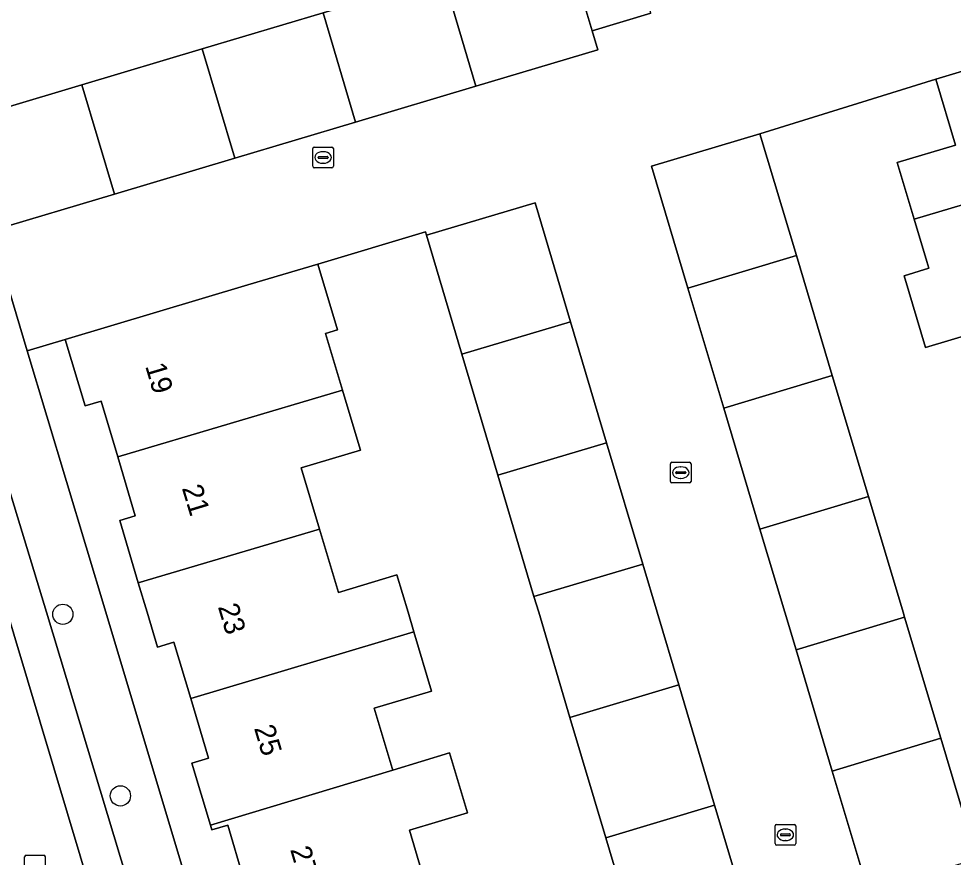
# Model space of a CAD drawing. Extents: x 157767 to 159172, y 387839 to 389425.
# Drawn here: x 158386.43 to 158431.64, y 388488.15 to 388528.7 of the extents above; entities that cross this region are included whole.
import ezdxf

# ---------------------------------------------------------------- set-up
doc = ezdxf.new("R2010")
doc.units = 0
for name, color, linetype in [('IMGEO_Boom', 7, 'Continuous'), ('IMGEO_Erf', 7, 'Continuous'), ('IMGEO_Kolk', 7, 'Continuous'), ('IMGEO_Muur', 7, 'Continuous'), ('IMGEO_Pand', 7, 'Continuous'), ('IMGEO_Pand_nummerreeks', 7, 'Continuous'), ('IMGEO_Parkeervlak_open', 7, 'Continuous'), ('IMGEO_Rijbaan_lokaal_open', 7, 'Continuous'), ('IMGEO_Rioolput', 7, 'Continuous'), ('IMGEO_Voetpad_open', 7, 'Continuous')]:
    doc.layers.add(name, color=color, linetype=linetype)

msp = doc.modelspace()

# ---------------------------------------------------------------- linework, layer by layer
at = {"layer": 'IMGEO_Boom'}
for centre in [(158388.565, 388499.903), (158391.346, 388491.122)]:
    msp.add_circle(centre, 0.489, dxfattribs=at)
at = {"layer": 'IMGEO_Erf'}
for points in [[(158382.261, 388521.152), (158381.66, 388523.161), (158389.479, 388525.496), (158395.308, 388527.236), (158401.149, 388528.981), (158406.98, 388530.722), (158412.862, 388532.478), (158414.165, 388528.116), (158417.009, 388528.971), (158415.433, 388534.249)], [(158434.344, 388514.012), (158430.299, 388512.798), (158429.256, 388516.272), (158430.457, 388516.632), (158430.36, 388516.956), (158429.748, 388519.004), (158428.928, 388521.746), (158431.75, 388522.59), (158430.795, 388525.783), (158422.284, 388523.135), (158424.045, 388517.253), (158425.784, 388511.442), (158427.536, 388505.591), (158429.21, 388500), (158429.282, 388499.759), (158431.033, 388493.91), (158432.78, 388488.077)], [(158416.568, 388483.25), (158414.827, 388489.095), (158413.094, 388494.916), (158411.58, 388500), (158411.353, 388500.762), (158409.607, 388506.625), (158407.864, 388512.479), (158406.152, 388518.228), (158406.104, 388518.39), (158400.899, 388516.838), (158401.849, 388513.652), (158401.274, 388513.481), (158402.092, 388510.74), (158402.703, 388508.69), (158402.957, 388507.838), (158400.097, 388506.986), (158400.98, 388504.026), (158401.894, 388500.96), (158404.723, 388501.804), (158405.261, 388500), (158405.544, 388499.052), (158406.396, 388496.193), (158403.626, 388495.367), (158404.491, 388492.467), (158404.519, 388492.372), (158407.274, 388493.206), (158408.138, 388490.307), (158405.325, 388489.468), (158406.207, 388486.511)], [(158397.306, 388487.133), (158396.537, 388489.713), (158395.772, 388489.485), (158395.707, 388489.703), (158394.81, 388492.71), (158395.61, 388492.948), (158394.751, 388495.827), (158393.939, 388498.55), (158393.142, 388498.313), (158392.639, 388500), (158392.214, 388501.425), (158391.314, 388504.444), (158392.068, 388504.668), (158391.221, 388507.509), (158390.416, 388510.209), (158389.64, 388509.978), (158388.681, 388513.194), (158386.842, 388512.645), (158390.637, 388500), (158406.469, 388447.241)]]:
    msp.add_lwpolyline(points, dxfattribs=at)
at = {"layer": 'IMGEO_Kolk'}
for p, q in [((158400.65, 388521.565), (158400.65, 388522.417)), ((158400.725, 388522.491), (158401.577, 388522.491)), ((158401.138, 388522.271), (158401.163, 388522.271)), ((158401.651, 388522.417), (158401.651, 388521.565)), ((158400.909, 388521.985), (158400.909, 388521.997)), ((158401.347, 388521.948), (158400.949, 388521.948)), ((158400.952, 388522.034), (158401.35, 388522.034)), ((158401.161, 388521.711), (158401.136, 388521.711)), ((158401.393, 388521.997), (158401.393, 388521.985)), ((158401.577, 388521.491), (158400.725, 388521.491)), ((158417.951, 388506.326), (158417.951, 388507.178)), ((158418.026, 388507.252), (158418.878, 388507.252)), ((158418.952, 388507.178), (158418.952, 388506.326)), ((158418.21, 388506.746), (158418.21, 388506.758)), ((158418.648, 388506.709), (158418.25, 388506.709)), ((158418.253, 388506.795), (158418.651, 388506.795)), ((158418.439, 388507.032), (158418.464, 388507.032)), ((158418.694, 388506.758), (158418.694, 388506.746)), ((158418.878, 388506.252), (158418.026, 388506.252)), ((158418.462, 388506.472), (158418.437, 388506.472)), ((158423.012, 388488.815), (158423.012, 388489.667)), ((158423.087, 388489.741), (158423.939, 388489.741)), ((158423.5, 388489.521), (158423.525, 388489.521)), ((158424.013, 388489.667), (158424.013, 388488.815)), ((158423.271, 388489.235), (158423.271, 388489.247)), ((158423.709, 388489.198), (158423.311, 388489.198)), ((158423.314, 388489.284), (158423.712, 388489.284)), ((158423.755, 388489.247), (158423.755, 388489.235)), ((158423.939, 388488.741), (158423.087, 388488.741)), ((158423.523, 388488.961), (158423.498, 388488.961))]:
    msp.add_line(p, q, dxfattribs=at)
for points in [[(158400.65, 388521.565), (158400.65, 388522.417)], [(158400.725, 388522.491), (158401.577, 388522.491)], [(158401.651, 388522.417), (158401.651, 388521.565)], [(158401.577, 388521.491), (158400.725, 388521.491)], [(158417.951, 388506.326), (158417.951, 388507.178)], [(158418.026, 388507.252), (158418.878, 388507.252)], [(158418.952, 388507.178), (158418.952, 388506.326)], [(158418.878, 388506.252), (158418.026, 388506.252)], [(158423.012, 388488.815), (158423.012, 388489.667)], [(158423.087, 388489.741), (158423.939, 388489.741)], [(158424.013, 388489.667), (158424.013, 388488.815)], [(158423.939, 388488.741), (158423.087, 388488.741)]]:
    msp.add_lwpolyline(points, dxfattribs=at)
for centre, radius, start, end in [((158400.727, 388522.415), 0.0765, 91.552, 178.448), ((158400.727, 388522.415), 0.0765, 91.552, 178.448), ((158401.575, 388522.415), 0.0765, 1.552, 88.448), ((158401.575, 388522.415), 0.0765, 1.552, 88.448), ((158400.949, 388521.994), 0.0403, 85.8775, 175.7526), ((158400.946, 388521.984), 0.0366, 178.938, 274.7102), ((158401.35, 388521.991), 0.043, 264.8664, 352.4533), ((158401.354, 388521.996), 0.0386, 1.7309, 96.639), ((158400.727, 388521.567), 0.0765, 181.552, 268.448), ((158400.727, 388521.567), 0.0765, 181.552, 268.448), ((158401.575, 388521.567), 0.0765, 271.552, 358.448), ((158401.575, 388521.567), 0.0765, 271.552, 358.448), ((158418.028, 388507.176), 0.0765, 91.552, 178.448), ((158418.028, 388507.176), 0.0765, 91.552, 178.448), ((158418.876, 388507.176), 0.0765, 1.552, 88.448), ((158418.876, 388507.176), 0.0765, 1.552, 88.448), ((158418.25, 388506.755), 0.0403, 85.8775, 175.7526), ((158418.247, 388506.745), 0.0366, 178.938, 274.7102), ((158418.651, 388506.752), 0.043, 264.8664, 352.4533), ((158418.655, 388506.757), 0.0386, 1.7309, 96.639), ((158418.028, 388506.328), 0.0765, 181.552, 268.448), ((158418.028, 388506.328), 0.0765, 181.552, 268.448), ((158418.876, 388506.328), 0.0765, 271.552, 358.448), ((158418.876, 388506.328), 0.0765, 271.552, 358.448), ((158423.089, 388489.665), 0.0765, 91.552, 178.448), ((158423.089, 388489.665), 0.0765, 91.552, 178.448), ((158423.937, 388489.665), 0.0765, 1.552, 88.448), ((158423.937, 388489.665), 0.0765, 1.552, 88.448), ((158423.311, 388489.244), 0.0403, 85.8775, 175.7526), ((158423.308, 388489.234), 0.0366, 178.938, 274.7102), ((158423.712, 388489.241), 0.043, 264.8664, 352.4533), ((158423.716, 388489.246), 0.0386, 1.7309, 96.639), ((158423.089, 388488.817), 0.0765, 181.552, 268.448), ((158423.089, 388488.817), 0.0765, 181.552, 268.448), ((158423.937, 388488.817), 0.0765, 271.552, 358.448), ((158423.937, 388488.817), 0.0765, 271.552, 358.448)]:
    msp.add_arc(centre, radius, start, end, dxfattribs=at)
for centre, major_axis, ratio, start_param, end_param in [((158401.137, 388521.991), (-0.387, 0.002), 0.722429, 4.712389, 7.853982), ((158401.162, 388521.991), (-0.39, 0.002), 0.717154, 1.570796, 4.712389), ((158418.438, 388506.752), (-0.387, 0.002), 0.722429, 4.712389, 7.853982), ((158418.463, 388506.752), (-0.39, 0.002), 0.717154, 1.570796, 4.712389), ((158423.499, 388489.241), (-0.387, 0.002), 0.722429, 4.712389, 7.853982), ((158423.524, 388489.241), (-0.39, 0.002), 0.717154, 1.570796, 4.712389)]:
    msp.add_ellipse(centre, major_axis=major_axis, ratio=ratio, start_param=start_param, end_param=end_param, dxfattribs=at)
at = {"layer": 'IMGEO_Muur'}
for points in [[(158422.284, 388523.135), (158430.795, 388525.783)], [(158400.899, 388516.838), (158406.104, 388518.39), (158406.152, 388518.228)]]:
    msp.add_lwpolyline(points, dxfattribs=at)
at = {"layer": 'IMGEO_Pand'}
for points in [[(158408.536, 388525.435), (158414.439, 388527.197), (158414.165, 388528.116), (158412.862, 388532.478), (158406.98, 388530.722)], [(158402.719, 388523.697), (158408.536, 388525.435), (158406.98, 388530.722), (158401.149, 388528.981)], [(158402.719, 388523.697), (158401.149, 388528.981), (158395.308, 388527.236), (158396.88, 388521.954)], [(158440.639, 388522.246), (158439.831, 388524.949), (158440.616, 388525.184), (158439.645, 388528.429), (158438.352, 388528.042), (158430.795, 388525.783), (158431.75, 388522.59), (158428.928, 388521.746), (158429.748, 388519.004)], [(158395.308, 388527.236), (158389.479, 388525.496), (158391.062, 388520.217), (158396.88, 388521.954)], [(158389.479, 388525.496), (158381.66, 388523.161), (158382.261, 388521.152), (158382.344, 388520.873), (158384.211, 388521.43), (158385.104, 388518.438), (158391.062, 388520.217)], [(158418.797, 388515.674), (158424.045, 388517.253), (158422.284, 388523.135), (158417.035, 388521.566)], [(158442.302, 388519.673), (158441.482, 388519.428), (158440.639, 388522.246), (158429.748, 388519.004), (158430.36, 388516.956), (158430.457, 388516.632), (158429.256, 388516.272), (158430.299, 388512.798), (158434.344, 388514.012), (158443.2, 388516.67)], [(158413.119, 388514.048), (158411.405, 388519.795), (158406.152, 388518.228), (158407.864, 388512.479)], [(158418.797, 388515.674), (158420.534, 388509.866), (158425.784, 388511.442), (158424.045, 388517.253)], [(158391.221, 388507.509), (158402.092, 388510.74), (158401.274, 388513.481), (158401.849, 388513.652), (158400.899, 388516.838), (158397.517, 388515.829), (158388.681, 388513.194), (158389.64, 388509.978), (158390.416, 388510.209)], [(158409.607, 388506.625), (158414.864, 388508.196), (158413.119, 388514.048), (158407.864, 388512.479)], [(158422.283, 388504.016), (158427.536, 388505.591), (158425.784, 388511.442), (158420.534, 388509.866)], [(158391.221, 388507.509), (158392.068, 388504.668), (158391.314, 388504.444), (158392.214, 388501.425), (158400.98, 388504.026), (158400.097, 388506.986), (158402.957, 388507.838), (158402.703, 388508.69), (158402.092, 388510.74)], [(158411.353, 388500.762), (158416.614, 388502.326), (158414.864, 388508.196), (158409.607, 388506.625)], [(158424.029, 388498.178), (158429.282, 388499.759), (158429.21, 388500), (158427.536, 388505.591), (158422.283, 388504.016), (158423.484, 388500)], [(158394.751, 388495.827), (158405.544, 388499.052), (158405.261, 388500), (158404.723, 388501.804), (158401.894, 388500.96), (158400.98, 388504.026), (158392.214, 388501.425), (158392.639, 388500), (158393.142, 388498.313), (158393.939, 388498.55)], [(158411.353, 388500.762), (158411.58, 388500), (158413.094, 388494.916), (158418.354, 388496.493), (158417.308, 388500), (158416.614, 388502.326)], [(158431.033, 388493.91), (158429.282, 388499.759), (158424.029, 388498.178), (158425.781, 388492.318)], [(158403.626, 388495.367), (158406.396, 388496.193), (158405.544, 388499.052), (158394.751, 388495.827), (158395.61, 388492.948), (158394.81, 388492.71), (158395.707, 388489.703), (158404.519, 388492.372), (158404.491, 388492.467)], [(158413.094, 388494.916), (158414.827, 388489.095), (158420.09, 388490.672), (158418.354, 388496.493)], [(158431.033, 388493.91), (158425.781, 388492.318), (158427.518, 388486.508), (158432.78, 388488.077)], [(158405.325, 388489.468), (158408.138, 388490.307), (158407.274, 388493.206), (158404.519, 388492.372), (158395.707, 388489.703), (158395.772, 388489.485), (158396.537, 388489.713), (158397.306, 388487.133), (158396.534, 388486.902), (158397.434, 388483.883), (158406.207, 388486.511)], [(158416.568, 388483.25), (158421.835, 388484.82), (158420.09, 388490.672), (158414.827, 388489.095)]]:
    msp.add_lwpolyline(points, close=True, dxfattribs=at)
at = {"layer": 'IMGEO_Parkeervlak_open'}
for points in [[(158383.048, 388509.413), (158383.586, 388507.617), (158401.064, 388449.291), (158401.69, 388447.203)], [(158402.584, 388450.649), (158392.348, 388484.817), (158387.769, 388500), (158385.765, 388506.636)]]:
    msp.add_lwpolyline(points, dxfattribs=at)
at = {"layer": 'IMGEO_Rijbaan_lokaal_open'}
for points in [[(158417.009, 388528.971), (158414.165, 388528.116), (158414.439, 388527.197), (158408.536, 388525.435), (158402.719, 388523.697), (158396.88, 388521.954), (158391.062, 388520.217), (158385.104, 388518.438), (158386.842, 388512.645), (158388.681, 388513.194), (158397.517, 388515.829), (158400.899, 388516.838), (158406.104, 388518.39), (158406.152, 388518.228), (158411.405, 388519.795), (158413.119, 388514.048), (158414.864, 388508.196), (158416.614, 388502.326), (158417.308, 388500), (158418.354, 388496.493), (158420.09, 388490.672), (158421.835, 388484.82)], [(158427.518, 388486.508), (158425.781, 388492.318), (158424.029, 388498.178), (158423.484, 388500), (158422.283, 388504.016), (158420.534, 388509.866), (158418.797, 388515.674), (158417.035, 388521.566), (158422.284, 388523.135), (158430.795, 388525.783), (158438.352, 388528.042)]]:
    msp.add_lwpolyline(points, dxfattribs=at)
msp.add_lwpolyline([(158383.586, 388507.617), (158378.766, 388506.154), (158380.632, 388500), (158381.817, 388496.094), (158383.063, 388491.986), (158385.062, 388485.394), (158385.805, 388482.914), (158396.302, 388447.864), (158401.064, 388449.291)], close=True, dxfattribs=at)
at = {"layer": 'IMGEO_Rioolput'}
for p, q in [((158386.715, 388487.326), (158386.715, 388488.178)), ((158386.79, 388488.252), (158387.642, 388488.252)), ((158387.716, 388488.178), (158387.716, 388487.326))]:
    msp.add_line(p, q, dxfattribs=at)
for points in [[(158386.715, 388487.326), (158386.715, 388488.178)], [(158386.79, 388488.252), (158387.642, 388488.252)], [(158387.716, 388488.178), (158387.716, 388487.326)]]:
    msp.add_lwpolyline(points, dxfattribs=at)
for centre, start, end in [((158386.792, 388488.176), 91.552, 178.448), ((158386.792, 388488.176), 91.552, 178.448), ((158387.64, 388488.176), 1.552, 88.448), ((158387.64, 388488.176), 1.552, 88.448)]:
    msp.add_arc(centre, 0.0765, start, end, dxfattribs=at)
at = {"layer": 'IMGEO_Voetpad_open'}
for points in [[(158367.07, 388407.759), (158372.214, 388410.527), (158402.668, 388428.951), (158410.448, 388433.658), (158407.565, 388442.696), (158406.469, 388447.241), (158390.637, 388500), (158386.842, 388512.645), (158385.104, 388518.438)], [(158385.765, 388506.636), (158387.769, 388500), (158392.348, 388484.817), (158402.584, 388450.649)]]:
    msp.add_lwpolyline(points, dxfattribs=at)

# ---------------------------------------------------------------- texts
at = {"layer": 'IMGEO_Pand_nummerreeks'}
for s, rotation, p in [('19', 286.6015, (158392.54, 388511.906)), ('21', 286.9545, (158394.313, 388506.01)), ('23', 286.7616, (158396.055, 388500.271)), ('25', 286.5755, (158397.805, 388494.403)), ('27', 286.5755, (158399.552, 388488.531))]:
    msp.add_text(s, height=1, rotation=rotation, dxfattribs=at).set_placement(p)

doc.saveas('drawing.dxf')
